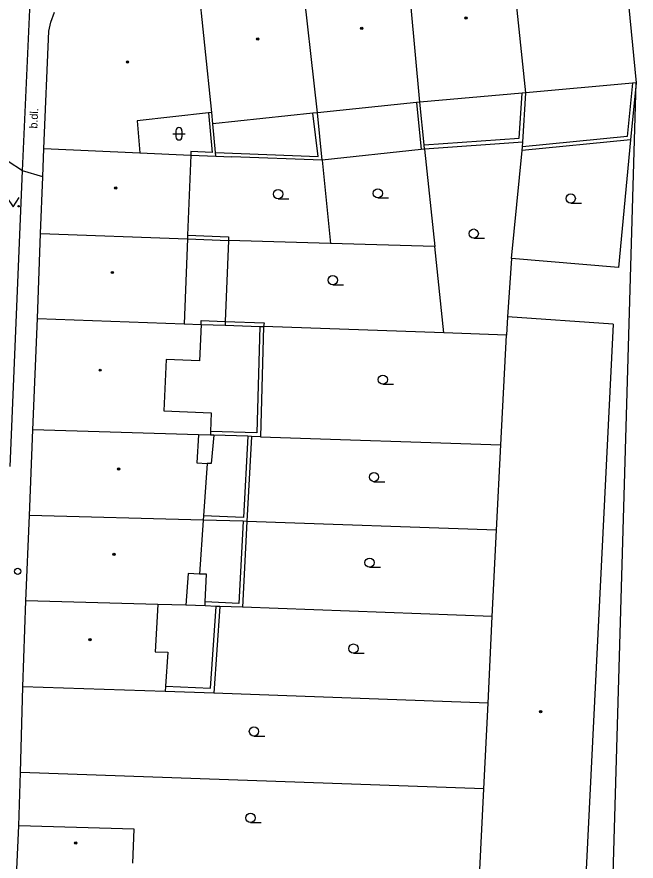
# Model space of a CAD drawing. Extents: x -596229 to -595156, y -1161237 to -1159376.
# Drawn here: x -596203.1 to -596152.8, y -1160961.1 to -1160892.5 of the extents above; entities that cross this region are included whole.
import ezdxf

# ---------------------------------------------------------------- set-up
doc = ezdxf.new("R2010")
doc.units = 0
for name, color, linetype in [('DOP - budovy nerozlisene - VP', 7, 'Continuous'), ('DOP - kresba z DSPS bez souradnic', 7, 'Continuous'), ('DOP - rozhrani ploch obecne', 7, 'Continuous'), ('Level 28', 7, 'Continuous'), ('Level 36', 7, 'Continuous'), ('Level 39', 7, 'Continuous'), ('Specificka linie pasportu komunikaci', 7, 'Continuous'), ('TM - budovy zdene_ betonove - VP', 7, 'Continuous'), ('TM - chodniky - VP', 7, 'Continuous'), ('TM - plot drateny_ kovovy - VP', 7, 'Continuous'), ('TM - popis povrchu', 7, 'Continuous')]:
    doc.layers.add(name, color=color, linetype=linetype)

msp = doc.modelspace()

# ---------------------------------------------------------------- linework, layer by layer
at = {"layer": 'DOP - budovy nerozlisene - VP'}
for points in [[(-596163.21, -1160916.87), (-596163.31, -1160918.35)], [(-596154.63, -1160917.46), (-596163.21, -1160916.87)], [(-596154.63, -1160917.46), (-596157.82, -1160981.98)], [(-596163.75, -1160927.26), (-596163.31, -1160918.35)], [(-596164.1, -1160934.19), (-596163.75, -1160927.26)], [(-596164.45, -1160941.2), (-596164.1, -1160934.19)], [(-596164.8, -1160948.23), (-596164.45, -1160941.2)], [(-596165.14, -1160955.19), (-596164.8, -1160948.23)], [(-596165.5, -1160962.32), (-596165.14, -1160955.19)]]:
    msp.add_lwpolyline(points, dxfattribs=at)
at = {"layer": 'DOP - kresba z DSPS bez souradnic'}
for points in [[(-596153.07, -1160897.89), (-596153.5, -1160902.23)], [(-596162.26, -1160902.36), (-596162.03, -1160898.7)], [(-596170.62, -1160899.47), (-596170.23, -1160903.27)], [(-596187.49, -1160900.31), (-596187.2, -1160903.51)], [(-596178.59, -1160903.84), (-596179.02, -1160900.34)], [(-596169.98, -1160902.89), (-596162.26, -1160902.36)], [(-596153.5, -1160902.23), (-596162, -1160903.06)], [(-596188.93, -1160903.45), (-596188.94, -1160903.75)], [(-596187.2, -1160903.51), (-596188.93, -1160903.45)], [(-596186.93, -1160903.52), (-596178.59, -1160903.84)], [(-596189.2, -1160910.24), (-596185.87, -1160910.36)], [(-596188.1, -1160917.48), (-596188.09, -1160917.17)], [(-596188.09, -1160917.17), (-596186.15, -1160917.24)], [(-596186.15, -1160917.24), (-596182.98, -1160917.35)], [(-596183.33, -1160917.65), (-596183.58, -1160926.3)], [(-596182.98, -1160917.35), (-596183.03, -1160917.66)], [(-596183.58, -1160926.3), (-596187.33, -1160926.18)], [(-596187.06, -1160926.48), (-596187.29, -1160928.79)], [(-596184.32, -1160926.57), (-596184.67, -1160933.17)], [(-596187.29, -1160928.79), (-596187.62, -1160928.78)], [(-596184.67, -1160933.17), (-596187.91, -1160933.03)], [(-596184.68, -1160933.47), (-596185.03, -1160940.14)], [(-596187.67, -1160937.76), (-596188.23, -1160937.76)], [(-596187.77, -1160940.01), (-596187.67, -1160937.76)], [(-596187.78, -1160940.34), (-596187.77, -1160940.01)], [(-596185.03, -1160940.14), (-596187.77, -1160940.01)], [(-596187.35, -1160947.02), (-596186.87, -1160940.38)], [(-596191, -1160946.86), (-596187.35, -1160947.02)]]:
    msp.add_lwpolyline(points, dxfattribs=at)
at = {"layer": 'DOP - rozhrani ploch obecne'}
for points in [[(-596155.21, -1160981.71), (-596152.77, -1160897.86)], [(-596152.77, -1160897.86), (-596153.23, -1160902.5)], [(-596161.97, -1160902.68), (-596161.73, -1160898.67)], [(-596169.98, -1160902.89), (-596170.34, -1160899.44)], [(-596178.27, -1160904.15), (-596178.65, -1160900.3)], [(-596186.93, -1160903.52), (-596187.16, -1160901.19)], [(-596161.97, -1160902.68), (-596169.95, -1160903.24)], [(-596153.23, -1160902.5), (-596162.03, -1160903.37)], [(-596162, -1160903.06), (-596161.97, -1160902.68)], [(-596153.23, -1160902.5), (-596154.2, -1160912.87)], [(-596186.9, -1160903.83), (-596186.93, -1160903.52)], [(-596170.23, -1160903.27), (-596178.27, -1160904.15)], [(-596169.95, -1160903.24), (-596170.23, -1160903.27)], [(-596169.95, -1160903.24), (-596169.98, -1160902.89)], [(-596169.95, -1160903.24), (-596169.13, -1160911.16)], [(-596162.88, -1160912.13), (-596162.03, -1160903.37)], [(-596162.03, -1160903.37), (-596162, -1160903.06)], [(-596188.94, -1160903.75), (-596186.9, -1160903.83)], [(-596186.9, -1160903.83), (-596185.61, -1160903.87)], [(-596178.27, -1160904.15), (-596185.61, -1160903.87)], [(-596178.27, -1160904.15), (-596177.6, -1160910.92)], [(-596185.87, -1160910.36), (-596185.88, -1160910.66)], [(-596189.21, -1160910.54), (-596185.88, -1160910.66)], [(-596185.88, -1160910.66), (-596186.15, -1160917.24)], [(-596177.6, -1160910.92), (-596185.88, -1160910.66)], [(-596169.13, -1160911.16), (-596177.6, -1160910.92)], [(-596168.4, -1160918.18), (-596169.13, -1160911.16)], [(-596162.88, -1160912.13), (-596163.21, -1160916.87)], [(-596154.2, -1160912.87), (-596162.88, -1160912.13)], [(-596186.15, -1160917.24), (-596186.16, -1160917.55)], [(-596188.1, -1160917.48), (-596186.16, -1160917.55)], [(-596186.16, -1160917.55), (-596183.33, -1160917.65)], [(-596183.33, -1160917.65), (-596183.03, -1160917.66)], [(-596183.03, -1160917.66), (-596183.29, -1160926.61)], [(-596168.4, -1160918.18), (-596183.03, -1160917.66)], [(-596163.31, -1160918.35), (-596168.4, -1160918.18)], [(-596187.06, -1160926.48), (-596187.34, -1160926.48)], [(-596184.32, -1160926.57), (-596187.06, -1160926.48)], [(-596184.02, -1160926.58), (-596184.38, -1160933.48)], [(-596184.02, -1160926.58), (-596184.32, -1160926.57)], [(-596183.29, -1160926.61), (-596184.02, -1160926.58)], [(-596183.29, -1160926.61), (-596163.75, -1160927.26)], [(-596184.68, -1160933.47), (-596187.93, -1160933.38)], [(-596184.38, -1160933.48), (-596184.75, -1160940.45)], [(-596184.38, -1160933.48), (-596184.68, -1160933.47)], [(-596164.1, -1160934.19), (-596184.38, -1160933.48)], [(-596187.78, -1160940.34), (-596189.35, -1160940.28)], [(-596186.87, -1160940.38), (-596187.78, -1160940.34)], [(-596186.57, -1160940.39), (-596187.08, -1160947.42)], [(-596186.57, -1160940.39), (-596186.87, -1160940.38)], [(-596184.75, -1160940.45), (-596186.57, -1160940.39)], [(-596164.45, -1160941.2), (-596184.75, -1160940.45)], [(-596187.08, -1160947.42), (-596191.03, -1160947.29)], [(-596164.8, -1160948.23), (-596187.08, -1160947.42)], [(-596165.14, -1160955.19), (-596202.76, -1160953.88)]]:
    msp.add_lwpolyline(points, dxfattribs=at)
at = {"layer": 'Level 28'}
msp.add_circle((-596203, -1160937.53), 0.25, dxfattribs=at)
at = {"layer": 'Level 36'}
for p, q in [((-596190.406, -1160902.006), (-596189.406, -1160902.006)), ((-596190.156, -1160901.756), (-596190.156, -1160902.256)), ((-596189.656, -1160901.756), (-596189.656, -1160902.256)), ((-596181.85, -1160907.275), (-596180.975, -1160907.275)), ((-596173.75, -1160907.215), (-596172.875, -1160907.215)), ((-596158.08, -1160907.635), (-596157.205, -1160907.635)), ((-596165.96, -1160910.485), (-596165.085, -1160910.485)), ((-596177.41, -1160914.265), (-596176.535, -1160914.265)), ((-596173.34, -1160922.345), (-596172.465, -1160922.345)), ((-596174.06, -1160930.255), (-596173.185, -1160930.255)), ((-596174.42, -1160937.205), (-596173.545, -1160937.205)), ((-596175.73, -1160944.185), (-596174.855, -1160944.185)), ((-596183.81, -1160950.915), (-596182.935, -1160950.915)), ((-596184.09, -1160957.935), (-596183.215, -1160957.935))]:
    msp.add_line(p, q, dxfattribs=at)
msp.add_lwpolyline([(-596203.87, -1160907.19), (-596203.37, -1160907.94), (-596202.87, -1160907.19)], dxfattribs=at)
for centre, radius in [((-596181.85, -1160906.9), 0.375), ((-596173.75, -1160906.84), 0.375), ((-596158.08, -1160907.26), 0.375), ((-596202.921, -1160907.89), 0.05), ((-596165.96, -1160910.11), 0.375), ((-596177.41, -1160913.89), 0.375), ((-596173.34, -1160921.97), 0.375), ((-596174.06, -1160929.88), 0.375), ((-596174.42, -1160936.83), 0.375), ((-596175.73, -1160943.81), 0.375), ((-596183.81, -1160950.54), 0.375), ((-596184.09, -1160957.56), 0.375)]:
    msp.add_circle(centre, radius, dxfattribs=at)
for centre, start, end in [((-596189.906, -1160901.756), 0, 180), ((-596189.906, -1160902.256), 180, 0)]:
    msp.add_arc(centre, 0.25, start, end, dxfattribs=at)
at = {"layer": 'Level 39'}
for centre, radius in [((-596166.58, -1160892.6), 0.09), ((-596166.58, -1160892.6), 0.0398), ((-596175.06, -1160893.44), 0.09), ((-596175.06, -1160893.44), 0.0398), ((-596183.5, -1160894.3), 0.09), ((-596183.5, -1160894.3), 0.0398), ((-596194.08, -1160896.17), 0.09), ((-596194.08, -1160896.17), 0.0398), ((-596195.04, -1160906.4), 0.09), ((-596195.04, -1160906.4), 0.0398), ((-596195.31, -1160913.27), 0.09), ((-596195.31, -1160913.27), 0.0398), ((-596196.3, -1160921.2), 0.09), ((-596196.3, -1160921.2), 0.0398), ((-596194.8, -1160929.22), 0.09), ((-596194.8, -1160929.22), 0.0398), ((-596195.18, -1160936.16), 0.09), ((-596195.18, -1160936.16), 0.0398), ((-596197.13, -1160943.08), 0.09), ((-596197.13, -1160943.08), 0.0398), ((-596160.53, -1160948.94), 0.09), ((-596160.53, -1160948.94), 0.0398), ((-596198.29, -1160959.59), 0.09), ((-596198.29, -1160959.59), 0.0398)]:
    msp.add_circle(centre, radius, dxfattribs=at)
at = {"layer": 'Specificka linie pasportu komunikaci'}
for points in [[(-596202.62, -1160905.02), (-596203.76, -1160904.25)], [(-596200.97, -1160905.49), (-596202.62, -1160905.02)]]:
    msp.add_lwpolyline(points, dxfattribs=at)
at = {"layer": 'TM - budovy zdene_ betonove - VP'}
for points in [[(-596153.91, -1160886.17), (-596152.77, -1160897.86)], [(-596161.73, -1160898.67), (-596162.96, -1160886.76)], [(-596170.34, -1160899.44), (-596171.43, -1160887.59)], [(-596178.65, -1160900.3), (-596179.97, -1160888.47)], [(-596187.24, -1160900.28), (-596188.38, -1160889.3)], [(-596200.32, -1160892.94), (-596200.01, -1160892.12)], [(-596200.47, -1160893.66), (-596200.32, -1160892.94)], [(-596200.88, -1160903.2), (-596200.47, -1160893.66)], [(-596153.07, -1160897.89), (-596161.73, -1160898.67)], [(-596152.77, -1160897.86), (-596153.07, -1160897.89)], [(-596162.03, -1160898.7), (-596170.34, -1160899.44)], [(-596161.73, -1160898.67), (-596162.03, -1160898.7)], [(-596170.62, -1160899.47), (-596178.65, -1160900.3)], [(-596170.34, -1160899.44), (-596170.62, -1160899.47)], [(-596187.49, -1160900.31), (-596193.29, -1160900.96)], [(-596187.24, -1160900.28), (-596187.49, -1160900.31)], [(-596187.16, -1160901.19), (-596187.24, -1160900.28)], [(-596179.02, -1160900.34), (-596187.16, -1160901.19)], [(-596178.65, -1160900.3), (-596179.02, -1160900.34)], [(-596193.29, -1160900.96), (-596193.09, -1160903.56)], [(-596200.97, -1160905.49), (-596200.88, -1160903.2)], [(-596200.88, -1160903.2), (-596193.09, -1160903.56)], [(-596193.09, -1160903.56), (-596188.94, -1160903.75)], [(-596188.94, -1160903.75), (-596189.2, -1160910.24)], [(-596201.15, -1160910.09), (-596200.97, -1160905.49)], [(-596201.4, -1160917.01), (-596201.15, -1160910.09)], [(-596201.15, -1160910.09), (-596189.21, -1160910.54)], [(-596189.2, -1160910.24), (-596189.21, -1160910.54)], [(-596189.21, -1160910.54), (-596189.48, -1160917.43)], [(-596201.76, -1160926.04), (-596201.4, -1160917.01)], [(-596201.4, -1160917.01), (-596189.48, -1160917.43)], [(-596189.48, -1160917.43), (-596188.1, -1160917.48)], [(-596188.1, -1160917.48), (-596188.24, -1160920.44)], [(-596190.95, -1160920.32), (-596191.14, -1160924.5)], [(-596188.24, -1160920.44), (-596190.95, -1160920.32)], [(-596191.14, -1160924.5), (-596187.29, -1160924.67)], [(-596187.29, -1160924.67), (-596187.33, -1160926.18)], [(-596202.05, -1160932.99), (-596201.76, -1160926.04)], [(-596188.32, -1160926.44), (-596201.76, -1160926.04)], [(-596188.32, -1160926.44), (-596188.46, -1160928.72)], [(-596187.34, -1160926.48), (-596188.32, -1160926.44)], [(-596187.33, -1160926.18), (-596187.34, -1160926.48)], [(-596188.46, -1160928.72), (-596187.62, -1160928.78)], [(-596187.62, -1160928.78), (-596187.91, -1160933.03)], [(-596202.35, -1160939.92), (-596202.05, -1160932.99)], [(-596187.93, -1160933.38), (-596202.05, -1160932.99)], [(-596187.93, -1160933.38), (-596188.23, -1160937.76)], [(-596187.91, -1160933.03), (-596187.93, -1160933.38)], [(-596189.15, -1160937.7), (-596189.35, -1160940.28)], [(-596188.23, -1160937.76), (-596189.15, -1160937.7)], [(-596202.57, -1160946.91), (-596202.35, -1160939.92)], [(-596191.61, -1160940.24), (-596202.35, -1160939.92)], [(-596191.61, -1160940.24), (-596191.83, -1160944.07)], [(-596189.35, -1160940.28), (-596191.61, -1160940.24)], [(-596191.83, -1160944.07), (-596190.81, -1160944.1)], [(-596190.81, -1160944.1), (-596191, -1160946.86)], [(-596191.03, -1160947.29), (-596202.57, -1160946.91)], [(-596191, -1160946.86), (-596191.03, -1160947.29)], [(-596203.06, -1160961.71), (-596202.9, -1160958.2)], [(-596193.54, -1160958.47), (-596202.9, -1160958.2)], [(-596193.64, -1160961.23), (-596193.54, -1160958.47)]]:
    msp.add_lwpolyline(points, dxfattribs=at)
at = {"layer": 'TM - chodniky - VP'}
for points in [[(-596202.62, -1160905.02), (-596201.95, -1160890.69)], [(-596203.62, -1160929.01), (-596202.62, -1160905.02)]]:
    msp.add_lwpolyline(points, dxfattribs=at)
at = {"layer": 'TM - plot drateny_ kovovy - VP'}
for points in [[(-596202.76, -1160953.88), (-596202.57, -1160946.91)], [(-596202.9, -1160958.2), (-596202.76, -1160953.88)]]:
    msp.add_lwpolyline(points, dxfattribs=at)

# ---------------------------------------------------------------- texts
at = {"layer": 'TM - popis povrchu'}
msp.add_text('b.dl.', height=0.65, rotation=87.04, dxfattribs=at).set_placement((-596201.41, -1160901.59))

doc.saveas('drawing.dxf')
